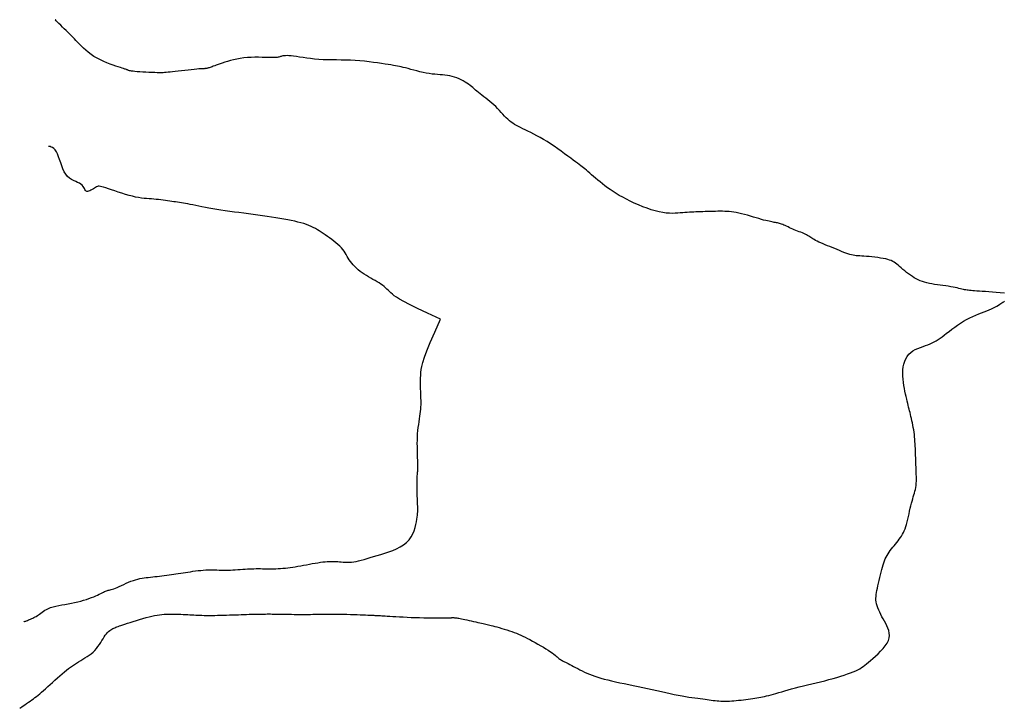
# Model space of a CAD drawing. Header units: millimetres. Extents: x 32690613 to 32693367, y 5343692 to 5344708.
# Tile 574 of 656: x 32692775 to 32692801, y 5344403 to 5344421. Entities that reach past the tile are written whole.
import ezdxf

# ---------------------------------------------------------------- set-up
doc = ezdxf.new("R2010")
doc.units = ezdxf.units.MM
doc.header["$LTSCALE"] = 20
doc.layers.add('02-DGM_HL_492.00', color=82, linetype='Continuous')
doc.layers.add('02-DGM_HL_492.50', color=92, linetype='Continuous')

msp = doc.modelspace()

# ---------------------------------------------------------------- linework, layer by layer
at = {"layer": '02-DGM_HL_492.00', "elevation": 492, "flags": 128}
for points in [[(32692801.231, 5344414.053), (32692801.12, 5344414.061), (32692801.013, 5344414.069), (32692800.91, 5344414.076), (32692800.813, 5344414.083), (32692800.722, 5344414.089), (32692800.638, 5344414.095), (32692800.562, 5344414.101), (32692800.495, 5344414.106), (32692800.437, 5344414.11), (32692800.387, 5344414.114), (32692800.343, 5344414.117), (32692800.304, 5344414.121), (32692800.269, 5344414.125), (32692800.236, 5344414.129), (32692800.204, 5344414.135), (32692800.171, 5344414.141), (32692800.136, 5344414.149), (32692800.099, 5344414.158), (32692800.059, 5344414.167), (32692800.016, 5344414.177), (32692799.968, 5344414.188), (32692799.917, 5344414.199), (32692799.862, 5344414.21), (32692799.801, 5344414.22), (32692799.736, 5344414.231), (32692799.666, 5344414.241), (32692799.594, 5344414.251), (32692799.52, 5344414.261), (32692799.446, 5344414.272), (32692799.372, 5344414.283), (32692799.3, 5344414.295), (32692799.231, 5344414.309), (32692799.165, 5344414.324), (32692799.104, 5344414.34), (32692799.045, 5344414.358), (32692798.989, 5344414.379), (32692798.935, 5344414.402), (32692798.882, 5344414.427), (32692798.83, 5344414.456), (32692798.779, 5344414.488), (32692798.728, 5344414.524), (32692798.676, 5344414.562), (32692798.626, 5344414.601), (32692798.577, 5344414.642), (32692798.529, 5344414.682), (32692798.484, 5344414.721), (32692798.44, 5344414.758), (32692798.4, 5344414.793), (32692798.363, 5344414.823), (32692798.327, 5344414.85), (32692798.292, 5344414.874), (32692798.255, 5344414.895), (32692798.216, 5344414.914), (32692798.173, 5344414.931), (32692798.124, 5344414.946), (32692798.068, 5344414.96), (32692798.004, 5344414.972), (32692797.934, 5344414.984), (32692797.859, 5344414.995), (32692797.782, 5344415.005), (32692797.704, 5344415.014), (32692797.628, 5344415.021), (32692797.556, 5344415.027), (32692797.49, 5344415.032), (32692797.431, 5344415.036), (32692797.378, 5344415.039), (32692797.331, 5344415.042), (32692797.286, 5344415.045), (32692797.244, 5344415.05), (32692797.202, 5344415.056), (32692797.159, 5344415.065), (32692797.113, 5344415.077), (32692797.064, 5344415.093), (32692797.011, 5344415.112), (32692796.955, 5344415.133), (32692796.896, 5344415.157), (32692796.836, 5344415.182), (32692796.774, 5344415.208), (32692796.711, 5344415.235), (32692796.647, 5344415.261), (32692796.584, 5344415.288), (32692796.521, 5344415.313), (32692796.46, 5344415.339), (32692796.401, 5344415.363), (32692796.344, 5344415.387), (32692796.292, 5344415.41), (32692796.244, 5344415.432), (32692796.2, 5344415.454), (32692796.163, 5344415.475), (32692796.129, 5344415.495), (32692796.1, 5344415.515), (32692796.072, 5344415.534), (32692796.046, 5344415.552), (32692796.019, 5344415.57), (32692795.991, 5344415.588), (32692795.961, 5344415.604), (32692795.927, 5344415.621), (32692795.891, 5344415.637), (32692795.851, 5344415.653), (32692795.81, 5344415.669), (32692795.767, 5344415.685), (32692795.724, 5344415.702), (32692795.68, 5344415.719), (32692795.636, 5344415.736), (32692795.593, 5344415.755), (32692795.55, 5344415.774), (32692795.509, 5344415.792), (32692795.469, 5344415.811), (32692795.431, 5344415.829), (32692795.394, 5344415.846), (32692795.359, 5344415.861), (32692795.327, 5344415.875), (32692795.296, 5344415.886), (32692795.267, 5344415.896), (32692795.239, 5344415.904), (32692795.212, 5344415.911), (32692795.185, 5344415.918), (32692795.159, 5344415.923), (32692795.131, 5344415.928), (32692795.102, 5344415.934), (32692795.072, 5344415.939), (32692795.039, 5344415.945), (32692795.004, 5344415.953), (32692794.965, 5344415.961), (32692794.921, 5344415.971), (32692794.873, 5344415.982), (32692794.819, 5344415.996), (32692794.759, 5344416.013), (32692794.693, 5344416.032), (32692794.621, 5344416.053), (32692794.545, 5344416.075), (32692794.467, 5344416.098), (32692794.388, 5344416.121), (32692794.309, 5344416.142), (32692794.232, 5344416.162), (32692794.159, 5344416.179), (32692794.09, 5344416.194), (32692794.025, 5344416.205), (32692793.962, 5344416.214), (32692793.902, 5344416.22), (32692793.843, 5344416.224), (32692793.784, 5344416.227), (32692793.724, 5344416.228), (32692793.663, 5344416.229), (32692793.599, 5344416.228), (32692793.533, 5344416.227), (32692793.466, 5344416.226), (32692793.399, 5344416.224), (32692793.331, 5344416.222), (32692793.264, 5344416.219), (32692793.199, 5344416.217), (32692793.135, 5344416.214), (32692793.074, 5344416.212), (32692793.014, 5344416.21), (32692792.956, 5344416.207), (32692792.899, 5344416.204), (32692792.842, 5344416.201), (32692792.784, 5344416.198), (32692792.725, 5344416.193), (32692792.663, 5344416.188), (32692792.6, 5344416.183), (32692792.533, 5344416.178), (32692792.462, 5344416.174), (32692792.388, 5344416.172), (32692792.308, 5344416.174), (32692792.224, 5344416.181), (32692792.134, 5344416.193), (32692792.037, 5344416.211), (32692791.934, 5344416.237), (32692791.826, 5344416.269), (32692791.714, 5344416.308), (32692791.601, 5344416.35), (32692791.488, 5344416.397), (32692791.376, 5344416.446), (32692791.267, 5344416.497), (32692791.164, 5344416.549), (32692791.067, 5344416.6), (32692790.976, 5344416.652), (32692790.891, 5344416.703), (32692790.811, 5344416.754), (32692790.735, 5344416.805), (32692790.663, 5344416.856), (32692790.594, 5344416.907), (32692790.529, 5344416.958), (32692790.465, 5344417.009), (32692790.404, 5344417.06), (32692790.346, 5344417.11), (32692790.29, 5344417.158), (32692790.238, 5344417.203), (32692790.188, 5344417.247), (32692790.142, 5344417.287), (32692790.1, 5344417.323), (32692790.061, 5344417.355), (32692790.024, 5344417.385), (32692789.987, 5344417.413), (32692789.949, 5344417.441), (32692789.908, 5344417.471), (32692789.863, 5344417.505), (32692789.811, 5344417.543), (32692789.751, 5344417.587), (32692789.682, 5344417.639), (32692789.605, 5344417.697), (32692789.521, 5344417.76), (32692789.432, 5344417.825), (32692789.339, 5344417.892), (32692789.244, 5344417.958), (32692789.148, 5344418.023), (32692789.053, 5344418.084), (32692788.96, 5344418.141), (32692788.87, 5344418.192), (32692788.783, 5344418.24), (32692788.699, 5344418.283), (32692788.619, 5344418.323), (32692788.544, 5344418.36), (32692788.472, 5344418.394), (32692788.406, 5344418.426), (32692788.345, 5344418.456), (32692788.288, 5344418.485), (32692788.236, 5344418.513), (32692788.186, 5344418.542), (32692788.139, 5344418.572), (32692788.094, 5344418.604), (32692788.05, 5344418.639), (32692788.007, 5344418.677), (32692787.964, 5344418.719), (32692787.92, 5344418.764), (32692787.876, 5344418.812), (32692787.83, 5344418.862), (32692787.784, 5344418.913), (32692787.736, 5344418.964), (32692787.687, 5344419.014), (32692787.636, 5344419.063), (32692787.583, 5344419.11), (32692787.529, 5344419.155), (32692787.475, 5344419.198), (32692787.421, 5344419.239), (32692787.368, 5344419.279), (32692787.317, 5344419.317), (32692787.268, 5344419.353), (32692787.223, 5344419.389), (32692787.182, 5344419.423), (32692787.144, 5344419.456), (32692787.108, 5344419.489), (32692787.073, 5344419.52), (32692787.037, 5344419.551), (32692787.001, 5344419.581), (32692786.961, 5344419.611), (32692786.919, 5344419.641), (32692786.871, 5344419.67), (32692786.82, 5344419.699), (32692786.765, 5344419.727), (32692786.708, 5344419.753), (32692786.648, 5344419.777), (32692786.586, 5344419.798), (32692786.524, 5344419.817), (32692786.461, 5344419.832), (32692786.398, 5344419.843), (32692786.334, 5344419.851), (32692786.27, 5344419.858), (32692786.204, 5344419.863), (32692786.136, 5344419.869), (32692786.066, 5344419.875), (32692785.993, 5344419.883), (32692785.916, 5344419.894), (32692785.836, 5344419.908), (32692785.753, 5344419.925), (32692785.669, 5344419.945), (32692785.585, 5344419.965), (32692785.503, 5344419.986), (32692785.425, 5344420.007), (32692785.352, 5344420.027), (32692785.285, 5344420.044), (32692785.225, 5344420.059), (32692785.171, 5344420.072), (32692785.12, 5344420.083), (32692785.069, 5344420.093), (32692785.017, 5344420.103), (32692784.96, 5344420.112), (32692784.896, 5344420.123), (32692784.823, 5344420.135), (32692784.738, 5344420.148), (32692784.644, 5344420.163), (32692784.54, 5344420.178), (32692784.43, 5344420.193), (32692784.313, 5344420.208), (32692784.192, 5344420.221), (32692784.068, 5344420.233), (32692783.943, 5344420.242), (32692783.818, 5344420.248), (32692783.693, 5344420.252), (32692783.569, 5344420.254), (32692783.446, 5344420.256), (32692783.325, 5344420.258), (32692783.206, 5344420.26), (32692783.089, 5344420.264), (32692782.974, 5344420.271), (32692782.863, 5344420.28), (32692782.756, 5344420.292), (32692782.653, 5344420.306), (32692782.555, 5344420.32), (32692782.464, 5344420.334), (32692782.38, 5344420.347), (32692782.304, 5344420.358), (32692782.237, 5344420.366), (32692782.179, 5344420.371), (32692782.129, 5344420.372), (32692782.087, 5344420.371), (32692782.051, 5344420.368), (32692782.021, 5344420.363), (32692781.995, 5344420.358), (32692781.972, 5344420.351), (32692781.952, 5344420.345), (32692781.933, 5344420.339), (32692781.914, 5344420.333), (32692781.893, 5344420.328), (32692781.868, 5344420.324), (32692781.838, 5344420.321), (32692781.8, 5344420.319), (32692781.754, 5344420.318), (32692781.697, 5344420.319), (32692781.629, 5344420.321), (32692781.55, 5344420.323), (32692781.464, 5344420.325), (32692781.371, 5344420.327), (32692781.273, 5344420.327), (32692781.173, 5344420.325), (32692781.073, 5344420.32), (32692780.975, 5344420.311), (32692780.88, 5344420.298), (32692780.789, 5344420.282), (32692780.702, 5344420.263), (32692780.62, 5344420.242), (32692780.543, 5344420.22), (32692780.472, 5344420.197), (32692780.406, 5344420.175), (32692780.346, 5344420.154), (32692780.293, 5344420.135), (32692780.245, 5344420.118), (32692780.203, 5344420.103), (32692780.166, 5344420.09), (32692780.134, 5344420.078), (32692780.105, 5344420.068), (32692780.08, 5344420.059), (32692780.059, 5344420.051), (32692780.039, 5344420.045), (32692780.022, 5344420.039), (32692780.007, 5344420.035), (32692779.993, 5344420.031), (32692779.981, 5344420.029), (32692779.97, 5344420.027), (32692779.959, 5344420.025), (32692779.948, 5344420.025), (32692779.938, 5344420.024), (32692779.925, 5344420.025), (32692779.91, 5344420.024), (32692779.889, 5344420.024), (32692779.862, 5344420.023), (32692779.827, 5344420.021), (32692779.783, 5344420.018), (32692779.726, 5344420.013), (32692779.658, 5344420.006), (32692779.58, 5344419.998), (32692779.495, 5344419.989), (32692779.406, 5344419.979), (32692779.317, 5344419.969), (32692779.23, 5344419.959), (32692779.149, 5344419.949), (32692779.076, 5344419.941), (32692779.014, 5344419.934), (32692778.961, 5344419.928), (32692778.914, 5344419.923), (32692778.87, 5344419.92), (32692778.827, 5344419.918), (32692778.782, 5344419.916), (32692778.732, 5344419.916), (32692778.674, 5344419.917), (32692778.606, 5344419.919), (32692778.531, 5344419.922), (32692778.452, 5344419.926), (32692778.37, 5344419.93), (32692778.289, 5344419.934), (32692778.212, 5344419.939), (32692778.142, 5344419.944), (32692778.08, 5344419.949), (32692778.031, 5344419.955), (32692777.992, 5344419.96), (32692777.961, 5344419.965), (32692777.938, 5344419.97), (32692777.92, 5344419.975), (32692777.906, 5344419.98), (32692777.894, 5344419.985), (32692777.881, 5344419.99), (32692777.868, 5344419.995), (32692777.851, 5344420.001), (32692777.831, 5344420.008), (32692777.806, 5344420.016), (32692777.776, 5344420.026), (32692777.738, 5344420.038), (32692777.692, 5344420.054), (32692777.636, 5344420.072), (32692777.571, 5344420.094), (32692777.498, 5344420.119), (32692777.418, 5344420.148), (32692777.334, 5344420.182), (32692777.247, 5344420.218), (32692777.159, 5344420.259), (32692777.073, 5344420.304), (32692776.989, 5344420.353), (32692776.911, 5344420.405), (32692776.838, 5344420.461), (32692776.77, 5344420.518), (32692776.707, 5344420.575), (32692776.649, 5344420.631), (32692776.597, 5344420.684), (32692776.549, 5344420.734), (32692776.508, 5344420.779), (32692776.471, 5344420.818), (32692776.438, 5344420.852), (32692776.408, 5344420.883), (32692776.378, 5344420.912), (32692776.349, 5344420.941), (32692776.318, 5344420.972), (32692776.283, 5344421.005), (32692776.244, 5344421.043), (32692776.199, 5344421.087), (32692776.151, 5344421.134), (32692776.103, 5344421.182), (32692776.057, 5344421.227), (32692776.017, 5344421.267), (32692775.984, 5344421.299), (32692775.962, 5344421.321), (32692775.954, 5344421.329)], [(32692775.011, 5344402.998), (32692775.018, 5344403.003), (32692775.037, 5344403.016), (32692775.067, 5344403.036), (32692775.104, 5344403.061), (32692775.147, 5344403.091), (32692775.193, 5344403.123), (32692775.241, 5344403.157), (32692775.288, 5344403.19), (32692775.333, 5344403.222), (32692775.376, 5344403.253), (32692775.417, 5344403.284), (32692775.459, 5344403.316), (32692775.501, 5344403.35), (32692775.546, 5344403.386), (32692775.593, 5344403.426), (32692775.644, 5344403.471), (32692775.7, 5344403.52), (32692775.759, 5344403.574), (32692775.821, 5344403.63), (32692775.885, 5344403.689), (32692775.95, 5344403.747), (32692776.015, 5344403.806), (32692776.079, 5344403.862), (32692776.141, 5344403.916), (32692776.2, 5344403.965), (32692776.257, 5344404.011), (32692776.312, 5344404.054), (32692776.365, 5344404.094), (32692776.418, 5344404.132), (32692776.471, 5344404.168), (32692776.525, 5344404.203), (32692776.579, 5344404.237), (32692776.635, 5344404.27), (32692776.691, 5344404.303), (32692776.748, 5344404.337), (32692776.804, 5344404.373), (32692776.859, 5344404.41), (32692776.912, 5344404.449), (32692776.963, 5344404.491), (32692777.011, 5344404.537), (32692777.054, 5344404.587), (32692777.095, 5344404.639), (32692777.132, 5344404.693), (32692777.167, 5344404.747), (32692777.199, 5344404.8), (32692777.231, 5344404.851), (32692777.261, 5344404.899), (32692777.291, 5344404.943), (32692777.321, 5344404.98), (32692777.35, 5344405.013), (32692777.379, 5344405.041), (32692777.408, 5344405.065), (32692777.437, 5344405.086), (32692777.465, 5344405.103), (32692777.492, 5344405.118), (32692777.518, 5344405.132), (32692777.544, 5344405.144), (32692777.571, 5344405.155), (32692777.599, 5344405.166), (32692777.63, 5344405.178), (32692777.666, 5344405.19), (32692777.708, 5344405.204), (32692777.756, 5344405.22), (32692777.813, 5344405.239), (32692777.88, 5344405.26), (32692777.954, 5344405.284), (32692778.034, 5344405.31), (32692778.118, 5344405.336), (32692778.204, 5344405.362), (32692778.29, 5344405.387), (32692778.375, 5344405.411), (32692778.456, 5344405.432), (32692778.531, 5344405.45), (32692778.602, 5344405.465), (32692778.67, 5344405.477), (32692778.734, 5344405.487), (32692778.796, 5344405.494), (32692778.858, 5344405.5), (32692778.919, 5344405.503), (32692778.98, 5344405.505), (32692779.044, 5344405.506), (32692779.108, 5344405.506), (32692779.173, 5344405.505), (32692779.237, 5344405.503), (32692779.301, 5344405.501), (32692779.364, 5344405.498), (32692779.425, 5344405.495), (32692779.484, 5344405.491), (32692779.539, 5344405.488), (32692779.593, 5344405.485), (32692779.646, 5344405.482), (32692779.698, 5344405.479), (32692779.751, 5344405.477), (32692779.805, 5344405.474), (32692779.863, 5344405.473), (32692779.923, 5344405.472), (32692779.988, 5344405.471), (32692780.056, 5344405.471), (32692780.128, 5344405.471), (32692780.203, 5344405.472), (32692780.28, 5344405.474), (32692780.358, 5344405.475), (32692780.438, 5344405.477), (32692780.519, 5344405.479), (32692780.6, 5344405.482), (32692780.68, 5344405.484), (32692780.759, 5344405.487), (32692780.837, 5344405.49), (32692780.912, 5344405.492), (32692780.985, 5344405.495), (32692781.054, 5344405.497), (32692781.118, 5344405.5), (32692781.179, 5344405.501), (32692781.235, 5344405.503), (32692781.287, 5344405.504), (32692781.336, 5344405.505), (32692781.383, 5344405.506), (32692781.427, 5344405.507), (32692781.471, 5344405.508), (32692781.513, 5344405.508), (32692781.555, 5344405.508), (32692781.598, 5344405.509), (32692781.641, 5344405.509), (32692781.687, 5344405.509), (32692781.735, 5344405.508), (32692781.786, 5344405.508), (32692781.841, 5344405.507), (32692781.901, 5344405.507), (32692781.966, 5344405.505), (32692782.035, 5344405.504), (32692782.107, 5344405.503), (32692782.18, 5344405.502), (32692782.252, 5344405.5), (32692782.322, 5344405.499), (32692782.389, 5344405.498), (32692782.452, 5344405.497), (32692782.509, 5344405.497), (32692782.561, 5344405.497), (32692782.61, 5344405.497), (32692782.659, 5344405.497), (32692782.707, 5344405.498), (32692782.758, 5344405.499), (32692782.812, 5344405.5), (32692782.871, 5344405.501), (32692782.937, 5344405.502), (32692783.009, 5344405.503), (32692783.086, 5344405.504), (32692783.169, 5344405.505), (32692783.255, 5344405.506), (32692783.345, 5344405.506), (32692783.437, 5344405.506), (32692783.531, 5344405.505), (32692783.627, 5344405.503), (32692783.722, 5344405.501), (32692783.816, 5344405.498), (32692783.908, 5344405.495), (32692783.995, 5344405.492), (32692784.077, 5344405.489), (32692784.152, 5344405.486), (32692784.219, 5344405.483), (32692784.277, 5344405.48), (32692784.327, 5344405.478), (32692784.37, 5344405.477), (32692784.407, 5344405.475), (32692784.438, 5344405.474), (32692784.466, 5344405.472), (32692784.491, 5344405.471), (32692784.515, 5344405.47), (32692784.537, 5344405.469), (32692784.561, 5344405.467), (32692784.587, 5344405.466), (32692784.617, 5344405.464), (32692784.651, 5344405.462), (32692784.692, 5344405.459), (32692784.741, 5344405.456), (32692784.799, 5344405.453), (32692784.866, 5344405.448), (32692784.944, 5344405.444), (32692785.029, 5344405.439), (32692785.122, 5344405.434), (32692785.221, 5344405.429), (32692785.325, 5344405.424), (32692785.433, 5344405.419), (32692785.544, 5344405.416), (32692785.656, 5344405.413), (32692785.769, 5344405.41), (32692785.88, 5344405.409), (32692785.986, 5344405.408), (32692786.086, 5344405.407), (32692786.178, 5344405.407), (32692786.26, 5344405.407), (32692786.329, 5344405.407), (32692786.385, 5344405.407), (32692786.428, 5344405.408), (32692786.46, 5344405.408), (32692786.484, 5344405.409), (32692786.5, 5344405.41), (32692786.511, 5344405.41), (32692786.519, 5344405.411), (32692786.525, 5344405.412), (32692786.531, 5344405.412), (32692786.537, 5344405.413), (32692786.544, 5344405.413), (32692786.552, 5344405.413), (32692786.562, 5344405.412), (32692786.574, 5344405.412), (32692786.588, 5344405.41), (32692786.604, 5344405.408), (32692786.624, 5344405.406), (32692786.646, 5344405.402), (32692786.673, 5344405.398), (32692786.703, 5344405.393), (32692786.737, 5344405.387), (32692786.775, 5344405.379), (32692786.818, 5344405.371), (32692786.866, 5344405.361), (32692786.919, 5344405.35), (32692786.975, 5344405.337), (32692787.034, 5344405.325), (32692787.094, 5344405.311), (32692787.152, 5344405.298), (32692787.209, 5344405.286), (32692787.262, 5344405.274), (32692787.31, 5344405.263), (32692787.352, 5344405.254), (32692787.39, 5344405.246), (32692787.424, 5344405.239), (32692787.457, 5344405.232), (32692787.49, 5344405.224), (32692787.526, 5344405.215), (32692787.565, 5344405.205), (32692787.61, 5344405.193), (32692787.661, 5344405.179), (32692787.719, 5344405.163), (32692787.781, 5344405.145), (32692787.847, 5344405.126), (32692787.914, 5344405.105), (32692787.982, 5344405.084), (32692788.049, 5344405.062), (32692788.114, 5344405.039), (32692788.176, 5344405.017), (32692788.235, 5344404.994), (32692788.293, 5344404.97), (32692788.35, 5344404.945), (32692788.408, 5344404.919), (32692788.467, 5344404.89), (32692788.529, 5344404.859), (32692788.595, 5344404.825), (32692788.664, 5344404.788), (32692788.736, 5344404.748), (32692788.81, 5344404.707), (32692788.883, 5344404.665), (32692788.955, 5344404.623), (32692789.022, 5344404.581), (32692789.085, 5344404.542), (32692789.142, 5344404.505), (32692789.19, 5344404.471), (32692789.231, 5344404.44), (32692789.266, 5344404.412), (32692789.297, 5344404.387), (32692789.323, 5344404.364), (32692789.347, 5344404.343), (32692789.369, 5344404.325), (32692789.39, 5344404.308), (32692789.412, 5344404.294), (32692789.435, 5344404.28), (32692789.459, 5344404.267), (32692789.485, 5344404.253), (32692789.514, 5344404.239), (32692789.545, 5344404.224), (32692789.58, 5344404.207), (32692789.618, 5344404.187), (32692789.661, 5344404.164), (32692789.708, 5344404.139), (32692789.758, 5344404.112), (32692789.812, 5344404.083), (32692789.868, 5344404.053), (32692789.927, 5344404.023), (32692789.988, 5344403.993), (32692790.051, 5344403.963), (32692790.115, 5344403.934), (32692790.182, 5344403.906), (32692790.252, 5344403.879), (32692790.325, 5344403.853), (32692790.402, 5344403.827), (32692790.485, 5344403.801), (32692790.573, 5344403.777), (32692790.667, 5344403.752), (32692790.768, 5344403.728), (32692790.876, 5344403.703), (32692790.988, 5344403.679), (32692791.105, 5344403.655), (32692791.226, 5344403.63), (32692791.349, 5344403.604), (32692791.474, 5344403.578), (32692791.6, 5344403.552), (32692791.726, 5344403.524), (32692791.852, 5344403.496), (32692791.976, 5344403.468), (32692792.097, 5344403.441), (32692792.216, 5344403.414), (32692792.331, 5344403.389), (32692792.441, 5344403.366), (32692792.547, 5344403.345), (32692792.646, 5344403.327), (32692792.74, 5344403.312), (32692792.828, 5344403.298), (32692792.911, 5344403.286), (32692792.989, 5344403.276), (32692793.063, 5344403.266), (32692793.132, 5344403.258), (32692793.197, 5344403.249), (32692793.258, 5344403.24), (32692793.316, 5344403.232), (32692793.371, 5344403.224), (32692793.424, 5344403.216), (32692793.476, 5344403.209), (32692793.527, 5344403.203), (32692793.578, 5344403.197), (32692793.63, 5344403.193), (32692793.683, 5344403.191), (32692793.738, 5344403.189), (32692793.793, 5344403.189), (32692793.85, 5344403.19), (32692793.909, 5344403.192), (32692793.968, 5344403.195), (32692794.028, 5344403.2), (32692794.09, 5344403.204), (32692794.153, 5344403.21), (32692794.217, 5344403.216), (32692794.28, 5344403.223), (32692794.344, 5344403.23), (32692794.406, 5344403.238), (32692794.467, 5344403.246), (32692794.527, 5344403.255), (32692794.584, 5344403.264), (32692794.638, 5344403.272), (32692794.691, 5344403.281), (32692794.742, 5344403.291), (32692794.793, 5344403.302), (32692794.845, 5344403.313), (32692794.899, 5344403.326), (32692794.956, 5344403.341), (32692795.015, 5344403.357), (32692795.079, 5344403.375), (32692795.148, 5344403.395), (32692795.221, 5344403.416), (32692795.3, 5344403.439), (32692795.383, 5344403.463), (32692795.471, 5344403.488), (32692795.565, 5344403.513), (32692795.663, 5344403.539), (32692795.768, 5344403.566), (32692795.877, 5344403.593), (32692795.989, 5344403.62), (32692796.103, 5344403.647), (32692796.218, 5344403.675), (32692796.333, 5344403.704), (32692796.447, 5344403.733), (32692796.559, 5344403.762), (32692796.667, 5344403.792), (32692796.771, 5344403.822), (32692796.87, 5344403.852), (32692796.964, 5344403.882), (32692797.052, 5344403.912), (32692797.133, 5344403.941), (32692797.207, 5344403.97), (32692797.272, 5344403.998), (32692797.33, 5344404.025), (32692797.381, 5344404.052), (32692797.427, 5344404.08), (32692797.471, 5344404.11), (32692797.515, 5344404.143), (32692797.56, 5344404.18), (32692797.61, 5344404.222), (32692797.665, 5344404.269), (32692797.727, 5344404.323), (32692797.795, 5344404.383), (32692797.864, 5344404.448), (32692797.933, 5344404.516), (32692797.998, 5344404.587), (32692798.056, 5344404.658), (32692798.104, 5344404.73), (32692798.14, 5344404.801), (32692798.161, 5344404.87), (32692798.168, 5344404.937), (32692798.164, 5344405.002), (32692798.15, 5344405.066), (32692798.129, 5344405.129), (32692798.101, 5344405.191), (32692798.07, 5344405.253), (32692798.036, 5344405.314), (32692798.003, 5344405.375), (32692797.97, 5344405.436), (32692797.938, 5344405.496), (32692797.909, 5344405.556), (32692797.882, 5344405.614), (32692797.858, 5344405.671), (32692797.839, 5344405.726), (32692797.824, 5344405.778), (32692797.814, 5344405.829), (32692797.809, 5344405.878), (32692797.808, 5344405.927), (32692797.811, 5344405.976), (32692797.817, 5344406.027), (32692797.826, 5344406.079), (32692797.837, 5344406.136), (32692797.849, 5344406.196), (32692797.863, 5344406.262), (32692797.877, 5344406.331), (32692797.893, 5344406.403), (32692797.909, 5344406.477), (32692797.926, 5344406.55), (32692797.944, 5344406.622), (32692797.962, 5344406.692), (32692797.98, 5344406.757), (32692797.999, 5344406.818), (32692798.018, 5344406.874), (32692798.037, 5344406.927), (32692798.058, 5344406.976), (32692798.081, 5344407.023), (32692798.105, 5344407.067), (32692798.131, 5344407.111), (32692798.159, 5344407.154), (32692798.19, 5344407.197), (32692798.223, 5344407.24), (32692798.257, 5344407.283), (32692798.292, 5344407.326), (32692798.328, 5344407.369), (32692798.363, 5344407.412), (32692798.397, 5344407.455), (32692798.429, 5344407.498), (32692798.46, 5344407.541), (32692798.489, 5344407.584), (32692798.515, 5344407.629), (32692798.54, 5344407.676), (32692798.564, 5344407.725), (32692798.586, 5344407.778), (32692798.606, 5344407.834), (32692798.625, 5344407.895), (32692798.643, 5344407.96), (32692798.66, 5344408.03), (32692798.676, 5344408.102), (32692798.691, 5344408.175), (32692798.707, 5344408.249), (32692798.722, 5344408.321), (32692798.737, 5344408.39), (32692798.753, 5344408.456), (32692798.77, 5344408.516), (32692798.787, 5344408.573), (32692798.803, 5344408.626), (32692798.82, 5344408.677), (32692798.835, 5344408.727), (32692798.849, 5344408.776), (32692798.861, 5344408.826), (32692798.87, 5344408.877), (32692798.877, 5344408.931), (32692798.882, 5344408.987), (32692798.885, 5344409.044), (32692798.886, 5344409.104), (32692798.885, 5344409.164), (32692798.884, 5344409.226), (32692798.882, 5344409.288), (32692798.88, 5344409.35), (32692798.877, 5344409.413), (32692798.875, 5344409.475), (32692798.872, 5344409.537), (32692798.87, 5344409.6), (32692798.867, 5344409.662), (32692798.865, 5344409.725), (32692798.862, 5344409.787), (32692798.86, 5344409.85), (32692798.858, 5344409.912), (32692798.855, 5344409.975), (32692798.852, 5344410.037), (32692798.848, 5344410.099), (32692798.844, 5344410.162), (32692798.838, 5344410.224), (32692798.832, 5344410.286), (32692798.824, 5344410.349), (32692798.814, 5344410.411), (32692798.804, 5344410.473), (32692798.792, 5344410.534), (32692798.78, 5344410.594), (32692798.767, 5344410.652), (32692798.753, 5344410.709), (32692798.74, 5344410.765), (32692798.728, 5344410.818), (32692798.716, 5344410.868), (32692798.704, 5344410.917), (32692798.692, 5344410.965), (32692798.68, 5344411.014), (32692798.668, 5344411.064), (32692798.656, 5344411.116), (32692798.642, 5344411.171), (32692798.628, 5344411.231), (32692798.613, 5344411.295), (32692798.597, 5344411.364), (32692798.581, 5344411.437), (32692798.566, 5344411.513), (32692798.552, 5344411.592), (32692798.541, 5344411.673), (32692798.532, 5344411.755), (32692798.527, 5344411.838), (32692798.525, 5344411.921), (32692798.529, 5344412.004), (32692798.538, 5344412.084), (32692798.553, 5344412.162), (32692798.574, 5344412.235), (32692798.602, 5344412.304), (32692798.638, 5344412.367), (32692798.682, 5344412.422), (32692798.734, 5344412.471), (32692798.793, 5344412.512), (32692798.857, 5344412.547), (32692798.924, 5344412.578), (32692798.994, 5344412.605), (32692799.063, 5344412.63), (32692799.13, 5344412.653), (32692799.194, 5344412.676), (32692799.254, 5344412.7), (32692799.309, 5344412.725), (32692799.361, 5344412.752), (32692799.413, 5344412.781), (32692799.464, 5344412.813), (32692799.516, 5344412.849), (32692799.571, 5344412.888), (32692799.629, 5344412.932), (32692799.692, 5344412.98), (32692799.76, 5344413.032), (32692799.831, 5344413.087), (32692799.906, 5344413.142), (32692799.983, 5344413.198), (32692800.062, 5344413.252), (32692800.143, 5344413.303), (32692800.224, 5344413.35), (32692800.306, 5344413.392), (32692800.387, 5344413.43), (32692800.467, 5344413.465), (32692800.545, 5344413.496), (32692800.621, 5344413.524), (32692800.693, 5344413.551), (32692800.762, 5344413.577), (32692800.826, 5344413.603), (32692800.885, 5344413.629), (32692800.939, 5344413.655), (32692800.988, 5344413.681), (32692801.032, 5344413.706), (32692801.072, 5344413.73), (32692801.107, 5344413.752), (32692801.138, 5344413.773), (32692801.165, 5344413.791), (32692801.189, 5344413.807), (32692801.21, 5344413.82), (32692801.232, 5344413.832)]]:
    msp.add_lwpolyline(points, dxfattribs=at)
at = {"layer": '02-DGM_HL_492.50', "elevation": 492.5, "flags": 128}
for points in [[(32692786.213, 5344413.359), (32692785.871, 5344413.515), (32692785.6, 5344413.642), (32692785.391, 5344413.744), (32692785.235, 5344413.825), (32692785.121, 5344413.888), (32692785.04, 5344413.939), (32692784.982, 5344413.98), (32692784.937, 5344414.018), (32692784.897, 5344414.054), (32692784.859, 5344414.089), (32692784.823, 5344414.125), (32692784.787, 5344414.159), (32692784.75, 5344414.193), (32692784.712, 5344414.227), (32692784.672, 5344414.259), (32692784.628, 5344414.292), (32692784.58, 5344414.323), (32692784.528, 5344414.354), (32692784.474, 5344414.385), (32692784.417, 5344414.416), (32692784.36, 5344414.448), (32692784.301, 5344414.481), (32692784.243, 5344414.515), (32692784.186, 5344414.551), (32692784.131, 5344414.589), (32692784.078, 5344414.629), (32692784.027, 5344414.67), (32692783.979, 5344414.713), (32692783.934, 5344414.756), (32692783.892, 5344414.801), (32692783.853, 5344414.846), (32692783.818, 5344414.891), (32692783.787, 5344414.937), (32692783.758, 5344414.983), (32692783.731, 5344415.029), (32692783.704, 5344415.074), (32692783.676, 5344415.12), (32692783.646, 5344415.166), (32692783.613, 5344415.212), (32692783.575, 5344415.257), (32692783.531, 5344415.302), (32692783.483, 5344415.347), (32692783.43, 5344415.391), (32692783.375, 5344415.435), (32692783.318, 5344415.477), (32692783.261, 5344415.519), (32692783.204, 5344415.559), (32692783.147, 5344415.598), (32692783.093, 5344415.635), (32692783.041, 5344415.671), (32692782.989, 5344415.705), (32692782.936, 5344415.737), (32692782.883, 5344415.768), (32692782.828, 5344415.797), (32692782.77, 5344415.825), (32692782.709, 5344415.851), (32692782.643, 5344415.876), (32692782.573, 5344415.899), (32692782.498, 5344415.92), (32692782.418, 5344415.941), (32692782.333, 5344415.961), (32692782.243, 5344415.98), (32692782.148, 5344415.999), (32692782.047, 5344416.017), (32692781.941, 5344416.036), (32692781.83, 5344416.054), (32692781.715, 5344416.072), (32692781.596, 5344416.089), (32692781.474, 5344416.107), (32692781.351, 5344416.124), (32692781.226, 5344416.142), (32692781.1, 5344416.159), (32692780.975, 5344416.175), (32692780.85, 5344416.192), (32692780.726, 5344416.209), (32692780.604, 5344416.225), (32692780.486, 5344416.242), (32692780.37, 5344416.259), (32692780.259, 5344416.276), (32692780.152, 5344416.293), (32692780.051, 5344416.311), (32692779.955, 5344416.329), (32692779.864, 5344416.347), (32692779.779, 5344416.365), (32692779.698, 5344416.381), (32692779.623, 5344416.397), (32692779.553, 5344416.412), (32692779.487, 5344416.425), (32692779.426, 5344416.436), (32692779.37, 5344416.446), (32692779.316, 5344416.454), (32692779.264, 5344416.462), (32692779.214, 5344416.469), (32692779.163, 5344416.476), (32692779.113, 5344416.483), (32692779.06, 5344416.49), (32692779.006, 5344416.497), (32692778.949, 5344416.506), (32692778.891, 5344416.514), (32692778.831, 5344416.522), (32692778.77, 5344416.531), (32692778.708, 5344416.538), (32692778.646, 5344416.545), (32692778.583, 5344416.551), (32692778.52, 5344416.557), (32692778.456, 5344416.562), (32692778.391, 5344416.567), (32692778.324, 5344416.573), (32692778.253, 5344416.582), (32692778.178, 5344416.593), (32692778.098, 5344416.608), (32692778.013, 5344416.627), (32692777.922, 5344416.651), (32692777.826, 5344416.679), (32692777.729, 5344416.709), (32692777.633, 5344416.74), (32692777.54, 5344416.772), (32692777.452, 5344416.801), (32692777.373, 5344416.829), (32692777.304, 5344416.852), (32692777.246, 5344416.87), (32692777.2, 5344416.883), (32692777.162, 5344416.891), (32692777.13, 5344416.894), (32692777.103, 5344416.893), (32692777.079, 5344416.887), (32692777.056, 5344416.878), (32692777.031, 5344416.864), (32692777.003, 5344416.847), (32692776.972, 5344416.827), (32692776.94, 5344416.807), (32692776.908, 5344416.788), (32692776.876, 5344416.772), (32692776.846, 5344416.76), (32692776.819, 5344416.753), (32692776.796, 5344416.755), (32692776.777, 5344416.764), (32692776.761, 5344416.781), (32692776.747, 5344416.804), (32692776.733, 5344416.832), (32692776.716, 5344416.861), (32692776.697, 5344416.892), (32692776.672, 5344416.923), (32692776.64, 5344416.951), (32692776.6, 5344416.975), (32692776.554, 5344416.998), (32692776.503, 5344417.022), (32692776.448, 5344417.047), (32692776.393, 5344417.077), (32692776.339, 5344417.113), (32692776.287, 5344417.158), (32692776.24, 5344417.213), (32692776.199, 5344417.279), (32692776.164, 5344417.355), (32692776.132, 5344417.436), (32692776.103, 5344417.52), (32692776.075, 5344417.603), (32692776.048, 5344417.682), (32692776.02, 5344417.754), (32692775.989, 5344417.815), (32692775.956, 5344417.862), (32692775.921, 5344417.898), (32692775.886, 5344417.923), (32692775.853, 5344417.939), (32692775.825, 5344417.949), (32692775.802, 5344417.953), (32692775.786, 5344417.955), (32692775.781, 5344417.955)], [(32692775.13, 5344405.302), (32692775.133, 5344405.304), (32692775.142, 5344405.307), (32692775.156, 5344405.313), (32692775.174, 5344405.321), (32692775.195, 5344405.329), (32692775.219, 5344405.339), (32692775.245, 5344405.35), (32692775.273, 5344405.362), (32692775.302, 5344405.374), (32692775.331, 5344405.386), (32692775.36, 5344405.399), (32692775.39, 5344405.413), (32692775.42, 5344405.429), (32692775.451, 5344405.445), (32692775.481, 5344405.464), (32692775.511, 5344405.484), (32692775.541, 5344405.506), (32692775.572, 5344405.53), (32692775.605, 5344405.555), (32692775.641, 5344405.581), (32692775.681, 5344405.606), (32692775.726, 5344405.631), (32692775.776, 5344405.655), (32692775.834, 5344405.677), (32692775.9, 5344405.697), (32692775.972, 5344405.715), (32692776.05, 5344405.732), (32692776.132, 5344405.748), (32692776.217, 5344405.764), (32692776.303, 5344405.78), (32692776.389, 5344405.797), (32692776.474, 5344405.814), (32692776.557, 5344405.834), (32692776.637, 5344405.854), (32692776.714, 5344405.876), (32692776.787, 5344405.898), (32692776.856, 5344405.921), (32692776.921, 5344405.944), (32692776.981, 5344405.967), (32692777.036, 5344405.99), (32692777.086, 5344406.012), (32692777.131, 5344406.033), (32692777.171, 5344406.053), (32692777.208, 5344406.071), (32692777.241, 5344406.088), (32692777.271, 5344406.103), (32692777.298, 5344406.116), (32692777.324, 5344406.126), (32692777.348, 5344406.134), (32692777.371, 5344406.14), (32692777.395, 5344406.146), (32692777.421, 5344406.151), (32692777.449, 5344406.158), (32692777.481, 5344406.167), (32692777.518, 5344406.179), (32692777.56, 5344406.195), (32692777.608, 5344406.216), (32692777.662, 5344406.24), (32692777.72, 5344406.267), (32692777.782, 5344406.296), (32692777.845, 5344406.325), (32692777.91, 5344406.353), (32692777.974, 5344406.38), (32692778.037, 5344406.403), (32692778.097, 5344406.422), (32692778.156, 5344406.438), (32692778.213, 5344406.451), (32692778.269, 5344406.461), (32692778.324, 5344406.469), (32692778.38, 5344406.476), (32692778.436, 5344406.482), (32692778.494, 5344406.489), (32692778.553, 5344406.495), (32692778.613, 5344406.502), (32692778.674, 5344406.51), (32692778.737, 5344406.518), (32692778.799, 5344406.526), (32692778.862, 5344406.534), (32692778.925, 5344406.543), (32692778.988, 5344406.552), (32692779.049, 5344406.561), (32692779.111, 5344406.57), (32692779.172, 5344406.579), (32692779.234, 5344406.588), (32692779.297, 5344406.597), (32692779.36, 5344406.607), (32692779.424, 5344406.616), (32692779.49, 5344406.626), (32692779.557, 5344406.635), (32692779.625, 5344406.645), (32692779.694, 5344406.653), (32692779.763, 5344406.662), (32692779.832, 5344406.669), (32692779.899, 5344406.675), (32692779.965, 5344406.68), (32692780.029, 5344406.683), (32692780.09, 5344406.684), (32692780.149, 5344406.684), (32692780.207, 5344406.682), (32692780.264, 5344406.68), (32692780.32, 5344406.678), (32692780.377, 5344406.676), (32692780.436, 5344406.675), (32692780.495, 5344406.675), (32692780.557, 5344406.677), (32692780.621, 5344406.679), (32692780.686, 5344406.683), (32692780.751, 5344406.687), (32692780.817, 5344406.692), (32692780.883, 5344406.697), (32692780.948, 5344406.701), (32692781.011, 5344406.705), (32692781.072, 5344406.708), (32692781.132, 5344406.711), (32692781.191, 5344406.713), (32692781.249, 5344406.714), (32692781.306, 5344406.715), (32692781.363, 5344406.715), (32692781.419, 5344406.715), (32692781.477, 5344406.714), (32692781.535, 5344406.714), (32692781.593, 5344406.713), (32692781.653, 5344406.712), (32692781.712, 5344406.712), (32692781.773, 5344406.713), (32692781.834, 5344406.714), (32692781.896, 5344406.716), (32692781.958, 5344406.72), (32692782.02, 5344406.725), (32692782.084, 5344406.731), (32692782.148, 5344406.739), (32692782.214, 5344406.747), (32692782.281, 5344406.757), (32692782.35, 5344406.768), (32692782.421, 5344406.78), (32692782.494, 5344406.793), (32692782.57, 5344406.806), (32692782.647, 5344406.82), (32692782.725, 5344406.835), (32692782.802, 5344406.848), (32692782.877, 5344406.861), (32692782.95, 5344406.874), (32692783.02, 5344406.884), (32692783.085, 5344406.893), (32692783.144, 5344406.9), (32692783.199, 5344406.905), (32692783.25, 5344406.909), (32692783.298, 5344406.91), (32692783.344, 5344406.91), (32692783.389, 5344406.909), (32692783.434, 5344406.907), (32692783.479, 5344406.903), (32692783.526, 5344406.899), (32692783.574, 5344406.894), (32692783.624, 5344406.89), (32692783.676, 5344406.886), (32692783.73, 5344406.884), (32692783.786, 5344406.885), (32692783.844, 5344406.888), (32692783.905, 5344406.895), (32692783.969, 5344406.906), (32692784.035, 5344406.921), (32692784.106, 5344406.939), (32692784.18, 5344406.96), (32692784.259, 5344406.983), (32692784.342, 5344407.009), (32692784.431, 5344407.036), (32692784.526, 5344407.066), (32692784.627, 5344407.096), (32692784.732, 5344407.128), (32692784.839, 5344407.163), (32692784.945, 5344407.202), (32692785.047, 5344407.246), (32692785.144, 5344407.295), (32692785.233, 5344407.351), (32692785.311, 5344407.414), (32692785.378, 5344407.485), (32692785.432, 5344407.562), (32692785.477, 5344407.643), (32692785.512, 5344407.726), (32692785.539, 5344407.809), (32692785.56, 5344407.888), (32692785.576, 5344407.963), (32692785.588, 5344408.03), (32692785.596, 5344408.089), (32692785.603, 5344408.14), (32692785.607, 5344408.187), (32692785.609, 5344408.231), (32692785.61, 5344408.275), (32692785.609, 5344408.322), (32692785.608, 5344408.373), (32692785.605, 5344408.431), (32692785.603, 5344408.498), (32692785.6, 5344408.572), (32692785.597, 5344408.65), (32692785.595, 5344408.731), (32692785.592, 5344408.812), (32692785.591, 5344408.89), (32692785.59, 5344408.964), (32692785.59, 5344409.031), (32692785.591, 5344409.089), (32692785.594, 5344409.139), (32692785.596, 5344409.182), (32692785.599, 5344409.22), (32692785.603, 5344409.253), (32692785.606, 5344409.284), (32692785.609, 5344409.312), (32692785.611, 5344409.34), (32692785.613, 5344409.369), (32692785.614, 5344409.4), (32692785.614, 5344409.432), (32692785.614, 5344409.469), (32692785.613, 5344409.509), (32692785.611, 5344409.555), (32692785.609, 5344409.607), (32692785.607, 5344409.665), (32692785.605, 5344409.732), (32692785.602, 5344409.804), (32692785.6, 5344409.882), (32692785.599, 5344409.964), (32692785.598, 5344410.049), (32692785.599, 5344410.135), (32692785.602, 5344410.222), (32692785.607, 5344410.308), (32692785.614, 5344410.391), (32692785.623, 5344410.472), (32692785.634, 5344410.551), (32692785.645, 5344410.627), (32692785.656, 5344410.7), (32692785.666, 5344410.771), (32692785.676, 5344410.838), (32692785.684, 5344410.903), (32692785.69, 5344410.964), (32692785.694, 5344411.023), (32692785.696, 5344411.08), (32692785.697, 5344411.137), (32692785.696, 5344411.193), (32692785.695, 5344411.25), (32692785.693, 5344411.309), (32692785.691, 5344411.37), (32692785.688, 5344411.434), (32692785.686, 5344411.501), (32692785.684, 5344411.57), (32692785.683, 5344411.641), (32692785.683, 5344411.713), (32692785.685, 5344411.787), (32692785.688, 5344411.862), (32692785.693, 5344411.937), (32692785.702, 5344412.014), (32692785.717, 5344412.101), (32692785.744, 5344412.207), (32692785.787, 5344412.341), (32692785.851, 5344412.514), (32692785.94, 5344412.735), (32692786.06, 5344413.013), (32692786.213, 5344413.359)]]:
    msp.add_lwpolyline(points, dxfattribs=at)

doc.saveas('drawing.dxf')
